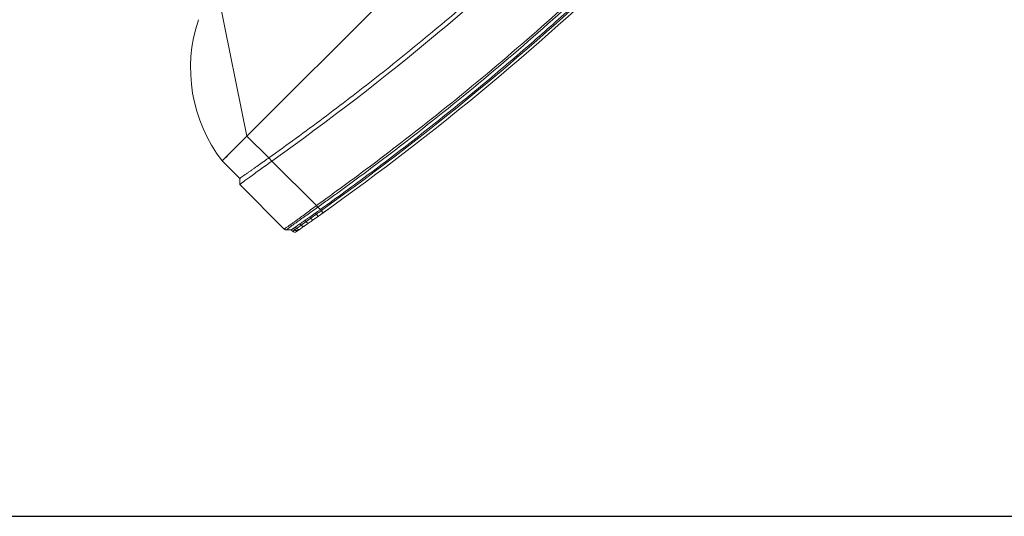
# Model space of a CAD drawing. Header units: millimetres. Extents: x -96593 to 66336, y -23969 to 7139.
# Tile 411 of 656: x -36294 to -36237, y -768 to -739. Entities that reach past the tile are written whole.
import ezdxf

# ---------------------------------------------------------------- set-up
doc = ezdxf.new("R2010")
doc.units = ezdxf.units.MM
doc.layers.add('mm_punktwstawienia', color=1, linetype='Continuous', lineweight=50)
doc.layers.add('mm_ZWU', color=5, linetype='Continuous', lineweight=30)

# ---------------------------------------------------------------- blocks, each defined once
blk = doc.blocks.new('W_Gorny')
at = {"color": 7, "linetype": 'Continuous', "lineweight": 13}
for p, q in [((176.601, 202.624), (171.301, 210.624)), ((176.601, 202.624), (114.001, 202.624)), ((176.601, 200.505), (176.601, 202.624)), ((176.601, 202.624), (179.001, 202.624)), ((179.001, 202.624), (179.001, 200.924)), ((179.301, 200.624), (179.001, 200.924)), ((179.301, 196.307), (179.301, 200.624)), ((176.601, 200.205), (176.601, 200.505)), ((176.601, 195.89), (176.601, 200.205)), ((176.601, 195.89), (176.601, 195.889)), ((178.288, 195.797), (178.288, 195.675)), ((178.671, 195.737), (178.671, 195.865)), ((178.821, 195.892), (178.821, 195.762)), ((179.001, 195.924), (179.243, 196.166)), ((179.001, 195.791), (179.001, 195.924)), ((176.601, 195.505), (176.601, 195.746)), ((176.601, 195.408), (176.601, 195.505)), ((177.447, 195.349), (177.018, 195.276)), ((177.019, 195.473), (177.019, 195.576)), ((177.486, 195.656), (177.486, 195.546)), ((177.486, 195.546), (177.88, 195.609)), ((178.182, 195.478), (177.808, 195.412)), ((177.88, 195.609), (177.88, 195.725)), ((177.88, 195.609), (178.288, 195.675)), ((178.671, 195.737), (178.821, 195.762))]:
    blk.add_line(p, q, dxfattribs=at)
at = {"color": 7, "linetype": 'Continuous', "lineweight": 13, "flags": 128}
for points in [[(176.635, 195.211), (176.634, 195.215), (176.632, 195.226), (176.629, 195.244), (176.625, 195.269), (176.62, 195.299), (176.614, 195.333), (176.608, 195.37), (176.601, 195.408)], [(177.447, 195.349), (177.471, 195.368), (177.487, 195.411), (177.492, 195.474), (177.486, 195.546)], [(177.808, 195.412), (177.843, 195.432), (177.869, 195.476), (177.882, 195.538), (177.88, 195.609)]]:
    blk.add_lwpolyline(points, dxfattribs=at)
at = {"color": 7, "linetype": 'Continuous', "lineweight": 13}
for centre, radius, start, end in [((168.651, 201.28), 10.438, 7.39929, 63.54047), ((178.801, 195.791), 0.2, 280.22048, 0), ((145.301, 381.596), 188.8, 270.83458, 279.54278), ((145.301, 381.596), 189, 270.8337, 279.54278), ((176.725, 195.376), 0.31, 341.07468, 18.21343), ((178.123, 195.636), 0.169, 290.52712, 13.07886), ((178.489, 195.717), 0.182, 283.96925, 6.25801), ((178.632, 195.75), 0.19, 282.07616, 3.4382)]:
    blk.add_arc(centre, radius, start, end, dxfattribs=at)
for points, knots in [([(179.001, 202.624), (179.001, 202.624), (179.001, 202.624), (179, 202.624), (178.997, 202.624), (178.994, 202.624), (178.99, 202.624), (178.985, 202.624), (178.979, 202.624), (178.972, 202.624), (178.964, 202.624), (178.944, 202.624), (178.902, 202.624), (178.822, 202.624), (178.721, 202.624), (178.56, 202.624), (178.31, 202.624), (178.004, 202.624), (177.734, 202.624), (177.521, 202.624), (177.299, 202.624), (177.116, 202.624), (176.977, 202.624), (176.883, 202.624), (176.79, 202.624), (176.696, 202.624), (176.633, 202.624), (176.601, 202.624)], [0, 0, 0, 0, 0.012521, 0.025026, 0.03752, 0.050008, 0.062494, 0.074984, 0.087481, 0.099992, 0.112521, 0.125072, 0.187649, 0.250099, 0.312511, 0.375131, 0.500003, 0.624875, 0.68748, 0.749907, 0.812342, 0.874933, 0.900008, 0.925013, 0.949988, 0.97497, 1, 1, 1, 1]), ([(179.301, 200.624), (179.276, 200.624), (179.143, 200.607), (178.79, 200.553), (178.454, 200.499), (178.047, 200.434), (177.596, 200.362), (177.105, 200.284), (176.771, 200.232), (176.601, 200.205)], [0, 0, 0, 0, 0.25, 0.375, 0.5, 0.625, 0.75, 0.875, 1, 1, 1, 1]), ([(176.601, 200.505), (176.671, 200.517), (176.741, 200.529), (176.881, 200.553), (176.95, 200.564), (177.019, 200.576)], [0, 0, 0, 0, 0.5, 0.5, 1, 1, 1, 1]), ([(177.88, 200.725), (177.954, 200.737), (178.025, 200.75), (178.161, 200.774), (178.226, 200.785), (178.288, 200.797)], [0, 0, 0, 0, 0.5, 0.5, 1, 1, 1, 1]), ([(178.671, 200.865), (178.644, 200.86), (178.616, 200.855), (178.558, 200.845), (178.527, 200.839), (178.431, 200.822), (178.362, 200.81), (178.288, 200.797)], [0, 0, 0, 0, 0.25, 0.25, 0.5, 0.5, 1, 1, 1, 1]), ([(179.001, 200.924), (179.001, 200.924), (178.998, 200.924), (178.982, 200.921), (178.971, 200.919), (178.925, 200.911), (178.88, 200.903), (178.821, 200.892)], [0, 0, 0, 0, 0.25, 0.25, 0.5, 0.5, 1, 1, 1, 1]), ([(114.001, 200.505), (115.66, 200.24), (118.977, 199.709), (123.974, 199.082), (128.981, 198.579), (133.997, 198.212), (139.019, 197.978), (144.045, 197.878), (148.931, 197.91), (153.676, 198.063), (158.278, 198.323), (162.874, 198.695), (167.462, 199.182), (172.041, 199.773), (175.081, 200.261), (176.601, 200.505)], [0, 0, 0, 0, 0.080142, 0.160209, 0.240216, 0.320178, 0.400109, 0.480022, 0.559931, 0.633191, 0.70647, 0.77978, 0.853131, 0.926534, 1, 1, 1, 1]), ([(148.051, 193.299), (152.834, 193.368), (157.614, 193.62), (164.759, 194.268), (167.136, 194.53), (170.693, 194.989), (171.877, 195.154), (174.241, 195.505), (175.422, 195.692), (176.601, 195.89)], [0, 0, 0, 0, 0.5, 0.5, 0.75, 0.75, 0.875, 0.875, 1, 1, 1, 1]), ([(176.601, 195.889), (176.636, 195.894), (176.832, 195.921), (177.188, 195.972), (177.646, 196.039), (178.069, 196.103), (178.397, 196.154), (178.686, 196.201), (178.931, 196.242), (179.132, 196.276), (179.248, 196.297), (179.301, 196.307), (179.301, 196.307), (179.301, 196.307)], [0, 0, 0, 0, 0.024997, 0.143188, 0.261407, 0.379344, 0.497303, 0.569292, 0.688031, 0.806759, 0.903387, 0.999999, 1, 1, 1, 1]), ([(176.602, 195.747), (176.602, 195.75), (176.607, 195.768), (176.607, 195.814), (176.603, 195.863), (176.601, 195.889)], [0, 0, 0, 0, 0.068942, 0.498545, 1, 1, 1, 1]), ([(179.243, 196.166), (179.243, 196.166), (179.243, 196.166), (179.198, 196.164), (179.091, 196.149), (178.901, 196.121), (178.664, 196.085), (178.382, 196.039), (178.06, 195.987), (177.644, 195.918), (177.193, 195.843), (176.839, 195.785), (176.641, 195.753), (176.602, 195.747)], [0, 0, 0, 0, 0.000001, 0.09489, 0.189789, 0.308179, 0.426579, 0.498578, 0.616669, 0.734742, 0.852883, 0.971001, 1, 1, 1, 1]), ([(178.671, 195.865), (178.645, 195.86), (178.535, 195.84), (178.402, 195.817), (178.289, 195.797), (178.288, 195.797)], [0.3353324, 0.3353324, 0.3353324, 0.3353324, 0.375, 0.5, 0.5014146, 0.5014146, 0.5014146, 0.5014146]), ([(179.001, 195.924), (178.992, 195.923), (178.974, 195.919), (178.868, 195.9), (178.821, 195.892)], [0, 0, 0, 0, 0.560607, 1, 1, 1, 1]), ([(178.821, 195.762), (178.861, 195.768), (178.943, 195.782), (178.994, 195.79), (178.999, 195.791), (179.001, 195.791)], [0, 0, 0, 0, 0.380396, 0.769708, 1, 1, 1, 1]), ([(179.243, 196.166), (179.245, 196.168), (179.263, 196.187), (179.293, 196.232), (179.298, 196.281), (179.301, 196.307)], [0, 0, 0, 0, 0.070465, 0.500366, 1, 1, 1, 1]), ([(176.601, 195.746), (176.307, 195.696), (176.012, 195.648), (175.422, 195.551), (174.536, 195.409), (173.65, 195.273), (171.877, 195.01), (170.693, 194.846), (167.136, 194.387), (164.759, 194.126), (157.613, 193.478), (152.834, 193.227), (148.051, 193.157)], [0, 0, 0, 0, 0.03125, 0.03125, 0.0625, 0.125, 0.125, 0.25, 0.25, 0.5, 0.5, 1, 1, 1, 1]), ([(148.051, 192.916), (149.389, 192.943), (152.063, 192.999), (156.073, 193.19), (160.078, 193.46), (164.143, 193.822), (168.264, 194.281), (172.44, 194.834), (175.214, 195.282), (176.601, 195.505)], [0, 0, 0, 0, 0.139837, 0.2797, 0.419605, 0.559567, 0.706273, 0.853078, 1, 1, 1, 1]), ([(176.633, 195.211), (176.586, 195.203), (176.477, 195.184), (176.266, 195.149), (176.115, 195.124), (176.05, 195.114)], [0, 0, 0, 0, 0.30666, 0.705373, 1, 1, 1, 1]), ([(177.019, 195.576), (176.942, 195.563), (176.803, 195.539), (176.663, 195.516), (176.601, 195.505)], [0, 0, 0, 0, 0.558376, 1, 1, 1, 1]), ([(176.601, 195.408), (176.601, 195.408), (176.742, 195.426), (176.88, 195.449), (177.019, 195.473)], [0, 0, 0, 0, 0.000014, 1, 1, 1, 1]), ([(176.843, 195.246), (176.833, 195.245), (176.814, 195.241), (176.731, 195.227), (176.657, 195.215), (176.647, 195.213)], [0, 0, 0, 0, 0.464947, 0.930171, 1, 1, 1, 1]), ([(177.88, 195.725), (177.809, 195.712), (177.682, 195.69), (177.546, 195.667), (177.486, 195.656)], [0, 0, 0, 0, 0.559636, 1, 1, 1, 1]), ([(178.533, 195.54), (178.483, 195.531), (178.381, 195.513), (178.249, 195.49), (178.183, 195.478)], [0, 0, 0, 0, 0.495647, 1, 1, 1, 1]), ([(178.837, 195.595), (178.837, 195.595), (178.833, 195.594), (178.819, 195.591), (178.809, 195.59), (178.767, 195.582), (178.726, 195.575), (178.672, 195.565)], [0, 0, 0, 0, 0.25, 0.25, 0.5, 0.5, 1, 1, 1, 1])]:
    blk.add_open_spline(points, degree=3, knots=knots, dxfattribs=at)
for points in [[(177.486, 200.656), (177.334, 200.63), (177.178, 200.603), (177.019, 200.576)], [(177.88, 200.725), (177.755, 200.703), (177.623, 200.68), (177.486, 200.656)], [(178.821, 200.892), (178.778, 200.884), (178.728, 200.875), (178.671, 200.865)], [(148.051, 197.616), (157.604, 197.755), (167.148, 198.618), (176.601, 200.205)], [(177.88, 195.725), (178.028, 195.751), (178.164, 195.775), (178.288, 195.797)], [(178.821, 195.892), (178.778, 195.884), (178.728, 195.875), (178.671, 195.865)], [(179.243, 196.166), (179.243, 196.166), (179.243, 196.166), (179.243, 196.166)], [(179.301, 196.307), (179.301, 196.307), (179.301, 196.307), (179.301, 196.307)], [(176.602, 195.747), (176.601, 195.747), (176.601, 195.746), (176.601, 195.746)], [(177.017, 195.276), (176.891, 195.254), (176.763, 195.233), (176.635, 195.211)], [(177.019, 195.576), (177.178, 195.603), (177.334, 195.63), (177.486, 195.656)], [(177.019, 195.473), (177.179, 195.498), (177.335, 195.522), (177.486, 195.546)], [(177.808, 195.412), (177.693, 195.392), (177.573, 195.371), (177.447, 195.349)], [(178.288, 195.675), (178.437, 195.699), (178.565, 195.72), (178.671, 195.737)], [(178.672, 195.565), (178.632, 195.558), (178.586, 195.55), (178.533, 195.54)]]:
    blk.add_open_spline(points, degree=3, dxfattribs=at)
blk = doc.blocks.new('A$C2E197AD3')
at = {"color": 252, "lineweight": 13, "xscale": -0.8500000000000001, "yscale": 0.8500000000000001, "zscale": 0.8500000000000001, "rotation": 44.99999999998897}
blk.add_blockref('W_Gorny', (1220.471, 1623.535), dxfattribs=at)

msp = doc.modelspace()

# ---------------------------------------------------------------- linework, layer by layer
at = {"layer": 'mm_ZWU', "ltscale": 100}
msp.add_line((-36353.991, -767.801), (-36215.6, -767.801), dxfattribs=at)

# ---------------------------------------------------------------- block references
at = {"layer": 'mm_punktwstawienia', "lineweight": 60}
msp.add_blockref('A$C2E197AD3', (-37273.214, -2384.805), dxfattribs=at)

doc.saveas('drawing.dxf')
